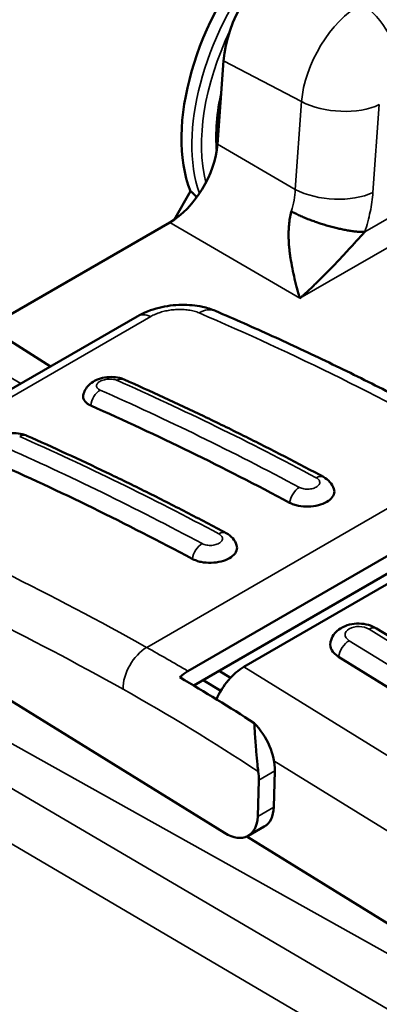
# Model space of a CAD drawing. Header units: millimetres. Extents: x 0 to 14369, y -869 to 2970.
# Tile 629 of 656: x 3789 to 3805, y 1547 to 1590. Entities that reach past the tile are written whole.
import ezdxf

# ---------------------------------------------------------------- set-up
doc = ezdxf.new("R2010")
doc.units = ezdxf.units.MM
doc.header["$LTSCALE"] = 10
doc.layers.add('Sichtbar (ISO)', color=7, linetype='Continuous', lineweight=50)
doc.layers.add('Sichtbar schmal (ISO)', color=7, linetype='Continuous', lineweight=35)

msp = doc.modelspace()

# ---------------------------------------------------------------- linework, layer by layer
at = {"layer": 'Sichtbar (ISO)'}
for p, q in [((3798.419, 1588.625), (3798.151, 1584.937)), ((3796.956, 1582.859), (3796.232, 1581.606)), ((3801.466, 1582.165), (3801.465, 1582.164)), ((3796.041, 1581.486), (3788.038, 1576.865)), ((3804.79, 1581.514), (3804.791, 1581.514)), ((3781.869, 1569.987), (3794.597, 1577.336)), ((3788.038, 1576.865), (3790.767, 1575.125)), ((3811.693, 1570.251), (3796.844, 1561.678)), ((3797.103, 1561.04), (3812.022, 1569.653)), ((3799.319, 1561.864), (3811.34, 1568.805)), ((3781.502, 1565.01), (3798.463, 1554.534)), ((3811.37, 1559.733), (3805.172, 1563.561)), ((3809.695, 1558.481), (3803.498, 1562.309)), ((3798.726, 1561.379), (3798.225, 1561.688)), ((3798.294, 1560.8), (3797.518, 1561.279)), ((3800.632, 1555.673), (3800.682, 1557.276)), ((3799.975, 1556.868), (3799.925, 1555.264)), ((3800.219, 1554.813), (3799.512, 1554.405)), ((3799.451, 1554.374), (3806.212, 1550.198))]:
    msp.add_line(p, q, dxfattribs=at)
for centre, major_axis, ratio, start_param, end_param in [((3802.923, 1588.859), (4.5, 7.794), 0.57735, 1.245952, 2.711181), ((3801.237, 1589.967), (2, 3.464), 0.57735, 0.785398, 2.268928), ((3796.036, 1583.935), (1.5, 2.598), 0.578801, 3.928025, 5.409045), ((3797.474, 1576.198), (0.591, 1.379), 0.646319, 0.000024, 0.000036), ((3805.539, 1437.445), (-79.199, 137.176), 0.57735, 5.535337, 5.613933), ((3801.243, 1434.965), (-79.199, 137.176), 0.57735, 5.535337, 5.613933), ((3804.393, 1562.826), (-1.265, 0.039), 0.59715, 6.178872, 7.08665), ((3799.27, 1560.261), (-1.051, -1.702), 0.556849, 3.943845, 4.948016), ((3795.781, 1480.237), (-49.957, 86.528), 0.57735, 5.441219, 5.487782), ((3799.268, 1558.149), (-1, 1.732), 0.57735, 3.892084, 5.130864), ((3798.561, 1557.741), (1, -1.732), 0.57735, 0.750492, 0.97184), ((3799.219, 1556.546), (1, -1.732), 0.57735, 0, 0.750492), ((3798.512, 1556.137), (1, -1.732), 0.57735, 5.462881, 7.033677)]:
    msp.add_ellipse(centre, major_axis=major_axis, ratio=ratio, start_param=start_param, end_param=end_param, dxfattribs=at)
for points, knots in [([(3798.283, 1586.749), (3798.247, 1586.533), (3798.22, 1586.32), (3798.171, 1585.796), (3798.161, 1585.491), (3798.17, 1585.199)], [2.9327813, 2.9327813, 2.9327813, 2.9327813, 3.0299646, 3.0299646, 3.1763783, 3.1763783, 3.1763783, 3.1763783]), ([(3798.283, 1586.749), (3798.247, 1586.533), (3798.22, 1586.32), (3798.171, 1585.796), (3798.161, 1585.491), (3798.17, 1585.199)], [2.9327813, 2.9327813, 2.9327813, 2.9327813, 3.0299646, 3.0299646, 3.1763783, 3.1763783, 3.1763783, 3.1763783]), ([(3797.225, 1582.587), (3797.219, 1582.598), (3797.211, 1582.61), (3797.18, 1582.654), (3797.154, 1582.687), (3797.101, 1582.744), (3797.072, 1582.773), (3797.013, 1582.823), (3796.982, 1582.844), (3796.956, 1582.859)], [0.05452571, 0.05452571, 0.05452571, 0.05452571, 0.05931027, 0.05931027, 0.07167728, 0.07167728, 0.08294385, 0.08294385, 0.09421041, 0.09421041, 0.09421041, 0.09421041]), ([(3796.956, 1582.859), (3796.982, 1582.844), (3797.013, 1582.823), (3797.072, 1582.773), (3797.101, 1582.744), (3797.154, 1582.687), (3797.18, 1582.654), (3797.211, 1582.61), (3797.219, 1582.598), (3797.225, 1582.587)], [-0.09421041, -0.09421041, -0.09421041, -0.09421041, -0.08294385, -0.08294385, -0.07167728, -0.07167728, -0.05931027, -0.05931027, -0.05452571, -0.05452571, -0.05452571, -0.05452571]), ([(3801.79, 1578.138), (3801.78, 1578.171), (3801.758, 1578.238), (3801.727, 1578.343), (3801.665, 1578.555), (3801.552, 1578.997), (3801.459, 1579.432), (3801.376, 1579.905), (3801.345, 1580.132), (3801.317, 1580.367), (3801.299, 1580.597), (3801.289, 1580.838), (3801.29, 1581.098), (3801.305, 1581.371), (3801.343, 1581.663), (3801.374, 1581.817), (3801.391, 1581.895), (3801.404, 1581.947), (3801.411, 1581.972)], [0, 0, 0, 0, 0.048409, 0.096859, 0.165394, 0.261884, 0.356475, 0.447483, 0.509607, 0.570855, 0.63166, 0.692703, 0.75504, 0.819238, 0.884927, 0.932171, 0.965944, 1, 1, 1, 1]), ([(3804.655, 1581.064), (3804.652, 1581.064), (3804.649, 1581.064), (3804.646, 1581.063), (3804.643, 1581.063), (3804.64, 1581.063), (3804.636, 1581.063), (3804.632, 1581.063), (3804.625, 1581.063), (3804.618, 1581.063), (3804.607, 1581.063), (3804.593, 1581.063), (3804.579, 1581.063), (3804.566, 1581.063), (3804.552, 1581.063), (3804.54, 1581.063), (3804.527, 1581.063), (3804.515, 1581.064), (3804.499, 1581.064), (3804.476, 1581.065), (3804.444, 1581.067), (3804.415, 1581.068), (3804.387, 1581.07), (3804.362, 1581.072), (3804.328, 1581.075), (3804.279, 1581.079), (3804.209, 1581.087), (3804.142, 1581.096), (3804.075, 1581.104), (3804.012, 1581.114), (3803.945, 1581.125), (3803.878, 1581.137), (3803.806, 1581.15), (3803.739, 1581.163), (3803.671, 1581.177), (3803.609, 1581.19), (3803.525, 1581.209), (3803.407, 1581.236), (3803.246, 1581.276), (3803.084, 1581.321), (3802.921, 1581.366), (3802.757, 1581.417), (3802.635, 1581.457), (3802.549, 1581.486), (3802.484, 1581.509), (3802.414, 1581.534), (3802.344, 1581.559), (3802.269, 1581.586), (3802.196, 1581.615), (3802.124, 1581.643), (3802.053, 1581.671), (3801.985, 1581.7), (3801.917, 1581.728), (3801.852, 1581.757), (3801.783, 1581.788), (3801.714, 1581.819), (3801.642, 1581.854), (3801.591, 1581.879), (3801.554, 1581.897), (3801.528, 1581.911), (3801.499, 1581.925), (3801.47, 1581.94), (3801.44, 1581.957), (3801.411, 1581.972)], [0.0000211, 0.0000211, 0.0000211, 0.0000211, 0.014674, 0.014674, 0.014674, 0.0293417, 0.0293417, 0.0293417, 0.0500827, 0.0500827, 0.0500827, 0.0793901, 0.0793901, 0.0793901, 0.1086806, 0.1086806, 0.1086806, 0.1379606, 0.1379606, 0.1379606, 0.1793624, 0.1793624, 0.1793624, 0.2207845, 0.2207845, 0.2207845, 0.2794473, 0.2794473, 0.2794473, 0.3382541, 0.3382541, 0.3382541, 0.3971495, 0.3971495, 0.3971495, 0.4561158, 0.4561158, 0.4561158, 0.5396789, 0.5396789, 0.5396789, 0.6232171, 0.6232171, 0.6232171, 0.6821965, 0.6821965, 0.6821965, 0.7410973, 0.7410973, 0.7410973, 0.7999056, 0.7999056, 0.7999056, 0.8585689, 0.8585689, 0.8585689, 0.917124, 0.917124, 0.917124, 0.9585379, 0.9585379, 0.9585379, 1, 1, 1, 1]), ([(3804.655, 1581.064), (3804.638, 1581.046), (3804.621, 1581.028), (3804.605, 1581.01), (3804.588, 1580.992), (3804.571, 1580.974), (3804.555, 1580.956), (3804.521, 1580.92), (3804.489, 1580.884), (3804.456, 1580.849), (3804.391, 1580.778), (3804.328, 1580.708), (3804.265, 1580.638), (3804.202, 1580.569), (3804.14, 1580.501), (3804.079, 1580.434), (3804.017, 1580.366), (3803.956, 1580.3), (3803.896, 1580.234), (3803.835, 1580.169), (3803.775, 1580.104), (3803.715, 1580.04), (3803.655, 1579.976), (3803.595, 1579.912), (3803.536, 1579.85), (3803.476, 1579.787), (3803.417, 1579.725), (3803.358, 1579.664), (3803.298, 1579.602), (3803.24, 1579.541), (3803.181, 1579.481), (3803.063, 1579.36), (3802.947, 1579.241), (3802.831, 1579.124)], [0, 0, 0, 0, 0.0157049, 0.0157049, 0.0157049, 0.0313804, 0.0313804, 0.0313804, 0.0626487, 0.0626487, 0.0626487, 0.1249111, 0.1249111, 0.1249111, 0.1869399, 0.1869399, 0.1869399, 0.2488699, 0.2488699, 0.2488699, 0.3108074, 0.3108074, 0.3108074, 0.3728272, 0.3728272, 0.3728272, 0.4349773, 0.4349773, 0.4349773, 0.4972843, 0.4972843, 0.4972843, 0.6223886, 0.6223886, 0.6223886, 0.6223886]), ([(3802.831, 1579.124), (3802.715, 1579.007), (3802.6, 1578.892), (3802.485, 1578.78), (3802.37, 1578.668), (3802.255, 1578.558), (3802.14, 1578.451), (3802.082, 1578.397), (3802.024, 1578.344), (3801.966, 1578.292), (3801.937, 1578.266), (3801.908, 1578.24), (3801.878, 1578.215), (3801.849, 1578.189), (3801.82, 1578.164), (3801.79, 1578.138)], [0.6223886, 0.6223886, 0.6223886, 0.6223886, 0.7480673, 0.7480673, 0.7480673, 0.8740638, 0.8740638, 0.8740638, 0.9370666, 0.9370666, 0.9370666, 0.9685454, 0.9685454, 0.9685454, 1, 1, 1, 1]), ([(3794.597, 1577.336), (3794.891, 1577.505), (3795.224, 1577.633), (3795.891, 1577.798), (3796.232, 1577.842), (3796.876, 1577.852), (3797.188, 1577.824), (3797.683, 1577.717), (3797.88, 1577.656), (3798.065, 1577.577)], [0, 0, 0, 0, 0.1083521, 0.1083521, 0.2085571, 0.2085571, 0.3027738, 0.3027738, 0.367977, 0.367977, 0.367977, 0.367977]), ([(3798.065, 1577.577), (3798.899, 1577.219), (3799.733, 1576.85), (3801.404, 1576.09), (3802.24, 1575.699), (3803.914, 1574.893), (3804.751, 1574.479), (3806.427, 1573.629), (3807.265, 1573.193), (3808.942, 1572.299), (3809.781, 1571.841), (3810.62, 1571.372)], [6.1202938, 6.1202938, 6.1202938, 6.1202938, 6.142742, 6.142742, 6.1651903, 6.1651903, 6.1876385, 6.1876385, 6.2100868, 6.2100868, 6.232535, 6.232535, 6.232535, 6.232535]), ([(3792.223, 1573.847), (3792.238, 1573.935), (3792.269, 1574.021), (3792.355, 1574.178), (3792.411, 1574.25), (3792.547, 1574.382), (3792.631, 1574.442), (3792.828, 1574.547), (3792.946, 1574.591), (3793.196, 1574.649), (3793.33, 1574.664), (3793.585, 1574.663), (3793.708, 1574.648), (3793.893, 1574.602), (3793.961, 1574.579), (3794.025, 1574.551)], [0, 0, 0, 0, 0.0280732, 0.0280732, 0.0564993, 0.0564993, 0.0886068, 0.0886068, 0.1267456, 0.1267456, 0.1661979, 0.1661979, 0.2036046, 0.2036046, 0.2259116, 0.2259116, 0.2259116, 0.2259116]), ([(3794.025, 1574.551), (3794.61, 1574.292), (3795.196, 1574.027), (3796.369, 1573.486), (3796.955, 1573.211), (3798.13, 1572.648), (3798.717, 1572.361), (3799.893, 1571.776), (3800.481, 1571.478), (3801.657, 1570.871), (3802.246, 1570.562), (3802.834, 1570.248)], [6.13213271, 6.13213271, 6.13213271, 6.13213271, 6.1478519, 6.1478519, 6.16357109, 6.16357109, 6.17929028, 6.17929028, 6.19500947, 6.19500947, 6.21072866, 6.21072866, 6.21072866, 6.21072866]), ([(3792.56, 1573.399), (3792.503, 1573.424), (3792.452, 1573.452), (3792.364, 1573.515), (3792.327, 1573.548), (3792.243, 1573.652), (3792.216, 1573.726), (3792.219, 1573.817), (3792.22, 1573.832), (3792.223, 1573.847)], [0.000001, 0.000001, 0.000001, 0.000001, 0.0241718, 0.0241718, 0.0485059, 0.0485059, 0.093991, 0.093991, 0.1026465, 0.1026465, 0.1026465, 0.1026465]), ([(3787.926, 1571.366), (3787.942, 1571.454), (3787.973, 1571.541), (3788.059, 1571.697), (3788.115, 1571.769), (3788.251, 1571.902), (3788.335, 1571.961), (3788.531, 1572.067), (3788.65, 1572.11), (3788.899, 1572.169), (3789.034, 1572.184), (3789.289, 1572.183), (3789.412, 1572.168), (3789.597, 1572.122), (3789.664, 1572.099), (3789.728, 1572.071)], [0, 0, 0, 0, 0.0280732, 0.0280732, 0.0564993, 0.0564993, 0.0886068, 0.0886068, 0.1267456, 0.1267456, 0.1661979, 0.1661979, 0.2036046, 0.2036046, 0.2259116, 0.2259116, 0.2259116, 0.2259116]), ([(3789.728, 1572.071), (3790.314, 1571.811), (3790.9, 1571.547), (3792.072, 1571.006), (3792.659, 1570.73), (3793.833, 1570.167), (3794.421, 1569.88), (3795.596, 1569.296), (3796.184, 1568.998), (3797.361, 1568.391), (3797.949, 1568.082), (3798.538, 1567.768)], [6.13213271, 6.13213271, 6.13213271, 6.13213271, 6.1478519, 6.1478519, 6.16357109, 6.16357109, 6.17929028, 6.17929028, 6.19500947, 6.19500947, 6.21072866, 6.21072866, 6.21072866, 6.21072866]), ([(3802.834, 1570.248), (3802.941, 1570.191), (3803.04, 1570.116), (3803.196, 1569.937), (3803.257, 1569.832), (3803.293, 1569.72)], [0, 0, 0, 0, 0.0381979, 0.0381979, 0.07506807, 0.07506807, 0.07506807, 0.07506807]), ([(3803.293, 1569.72), (3803.306, 1569.682), (3803.312, 1569.643), (3803.31, 1569.519), (3803.28, 1569.435), (3803.164, 1569.278), (3803.08, 1569.206), (3802.869, 1569.084), (3802.743, 1569.034), (3802.466, 1568.964), (3802.318, 1568.944), (3802.016, 1568.936), (3801.866, 1568.949), (3801.653, 1568.992), (3801.583, 1569.011), (3801.452, 1569.056), (3801.39, 1569.083), (3801.335, 1569.113)], [0.0709294, 0.0709294, 0.0709294, 0.0709294, 0.0922785, 0.0922785, 0.1375473, 0.1375473, 0.1825951, 0.1825951, 0.2276441, 0.2276441, 0.2729196, 0.2729196, 0.3183511, 0.3183511, 0.3420504, 0.3420504, 0.3655803, 0.3655803, 0.3655803, 0.3655803]), ([(3798.538, 1567.768), (3798.645, 1567.71), (3798.743, 1567.635), (3798.9, 1567.457), (3798.961, 1567.352), (3798.997, 1567.24)], [0, 0, 0, 0, 0.0381979, 0.0381979, 0.07506807, 0.07506807, 0.07506807, 0.07506807]), ([(3798.997, 1567.24), (3799.01, 1567.201), (3799.016, 1567.162), (3799.014, 1567.038), (3798.984, 1566.954), (3798.868, 1566.797), (3798.784, 1566.725), (3798.572, 1566.603), (3798.447, 1566.554), (3798.17, 1566.483), (3798.021, 1566.463), (3797.72, 1566.456), (3797.57, 1566.469), (3797.357, 1566.512), (3797.287, 1566.531), (3797.155, 1566.576), (3797.094, 1566.603), (3797.038, 1566.632)], [0.0709294, 0.0709294, 0.0709294, 0.0709294, 0.0922785, 0.0922785, 0.1375473, 0.1375473, 0.1825951, 0.1825951, 0.2276441, 0.2276441, 0.2729196, 0.2729196, 0.3183511, 0.3183511, 0.3420504, 0.3420504, 0.3655803, 0.3655803, 0.3655803, 0.3655803]), ([(3876.719, 1564.782), (3853.334, 1551.078), (3829.894, 1537.403), (3800.816, 1520.509), (3795.228, 1517.266), (3789.636, 1514.024)], [0, 0, 0, 0, 10.000026, 10.000026, 12.37749, 12.37749, 12.37749, 12.37749]), ([(3805.172, 1563.561), (3805.058, 1563.632), (3804.937, 1563.681), (3804.679, 1563.754), (3804.541, 1563.773), (3804.263, 1563.778), (3804.123, 1563.764), (3803.85, 1563.697), (3803.715, 1563.646), (3803.476, 1563.495), (3803.369, 1563.403), (3803.22, 1563.188), (3803.169, 1563.082), (3803.14, 1562.958), (3803.139, 1562.951), (3803.137, 1562.944)], [3.14159, 3.14159, 3.14159, 3.14159, 3.516141, 3.516141, 3.929172, 3.929172, 4.342109, 4.342109, 4.754228, 4.754228, 5.109589, 5.109589, 5.360478, 5.360478, 5.375399, 5.375399, 5.375399, 5.375399]), ([(3879.982, 1562.379), (3856.602, 1548.673), (3833.167, 1534.995), (3791.586, 1510.829), (3773.461, 1500.33), (3755.304, 1489.847)], [0, 0, 0, 0, 10.000026, 10.000026, 17.703225, 17.703225, 17.703225, 17.703225]), ([(3799.951, 1557.241), (3799.936, 1557.339), (3799.924, 1557.444), (3799.891, 1557.741), (3799.875, 1557.937), (3799.84, 1558.39), (3799.822, 1558.644), (3799.793, 1559.076), (3799.782, 1559.244), (3799.776, 1559.38)], [0.29680528, 0.29680528, 0.29680528, 0.29680528, 0.31002829, 0.31002829, 0.33307659, 0.33307659, 0.36463144, 0.36463144, 0.39136167, 0.39136167, 0.39136167, 0.39136167]), ([(3879.995, 1557.964), (3856.614, 1544.259), (3833.18, 1530.58), (3791.618, 1506.425), (3773.512, 1495.938), (3755.375, 1485.466)], [0, 0, 0, 0, 10.000026, 10.000026, 17.694901, 17.694901, 17.694901, 17.694901]), ([(3880.001, 1553.59), (3856.62, 1539.884), (3833.185, 1526.206), (3791.632, 1502.056), (3773.535, 1491.573), (3755.406, 1481.106)], [0, 0, 0, 0, 10.000026, 10.000026, 17.691281, 17.691281, 17.691281, 17.691281]), ([(3879.999, 1549.255), (3856.618, 1535.55), (3833.184, 1521.871), (3791.628, 1497.72), (3773.529, 1487.235), (3755.397, 1476.767)], [0, 0, 0, 0, 10.000026, 10.000026, 17.69239, 17.69239, 17.69239, 17.69239])]:
    msp.add_open_spline(points, degree=3, knots=knots, dxfattribs=at)
msp.add_open_spline([(3796.488, 1561.405), (3796.601, 1561.512), (3796.731, 1561.613), (3796.844, 1561.678)], degree=3, dxfattribs=at)
at = {"layer": 'Sichtbar schmal (ISO)'}
for p, q in [((3801.865, 1586.816), (3798.419, 1588.625)), ((3801.583, 1582.939), (3801.865, 1586.816)), ((3801.79, 1578.138), (3816.371, 1586.556)), ((3805.298, 1586.686), (3805.017, 1582.809)), ((3798.151, 1584.937), (3801.583, 1582.939)), ((3796.956, 1582.859), (3796.232, 1581.606)), ((3806.66, 1582.221), (3804.655, 1581.064)), ((3796.041, 1581.486), (3801.79, 1578.138)), ((3804.746, 1581.354), (3804.745, 1581.355)), ((3782.474, 1569.985), (3795.201, 1577.334)), ((3789.468, 1574.374), (3788.038, 1575.2)), ((3809.871, 1571.297), (3795.022, 1562.724)), ((3811.044, 1559.701), (3804.847, 1563.529)), ((3803.967, 1563.021), (3810.164, 1559.193)), ((3799.319, 1561.864), (3809.212, 1555.753)), ((3808.195, 1547.798), (3788.71, 1558.673)), ((3807.749, 1553.333), (3800.646, 1557.72)), ((3800.682, 1557.276), (3799.975, 1556.868)), ((3788.71, 1556.707), (3808.195, 1545.27)), ((3799.925, 1555.264), (3800.632, 1555.673)), ((3807.126, 1543.442), (3787.642, 1554.878))]:
    msp.add_line(p, q, dxfattribs=at)
for centre, major_axis, ratio, start_param, end_param in [((3803.383, 1588.593), (4.5, 7.794), 0.57735, 0, 2.681046), ((3803.383, 1588.593), (4.5, 7.794), 0.57735, 0, 2.681046), ((3804.511, 1588.077), (-1.879, -3.254), 0.57735, 3.926991, 5.410521), ((3804.419, 1589.159), (-1.25, 2.165), 0.57735, 3.926991, 5.445427), ((3803.595, 1588.471), (-4.35, -7.534), 0.57735, 4.84683, 5.751543), ((3803.595, 1588.471), (4.35, 7.534), 0.57735, 1.705237, 2.60995), ((3803.595, 1588.471), (3.9, 6.755), 0.57735, 2.05794, 2.465184), ((3803.595, 1588.471), (-3.9, -6.755), 0.57735, 5.199533, 5.606777), ((3803.531, 1587.707), (-2.493, 0.181), 0.524834, 0.877745, 2.396181), ((3803.249, 1583.83), (-2.493, 0.181), 0.524834, 0.877745, 2.396181), ((3795.347, 1576.037), (-0.75, 1.299), 0.57735, 5.635469, 6.283185), ((3797.474, 1576.198), (0.591, 1.379), 0.646319, 0.000012, 0.712672), ((3811.634, 1440.964), (-79.199, 137.176), 0.57735, 5.513531, 5.625772), ((3793.762, 1573.957), (0.263, 0.594), 0.640367, 0, 0.720175), ((3806.729, 1438.132), (-79.449, 137.609), 0.57735, 5.535337, 5.613933), ((3793.019, 1573.528), (-0.263, -0.594), 0.640367, 3.861768, 5.199696), ((3805.987, 1437.704), (79.449, -137.609), 0.57735, 2.393745, 2.472341), ((3789.465, 1571.476), (0.263, 0.594), 0.640367, 0, 0.720175), ((3802.433, 1435.652), (-79.449, 137.609), 0.57735, 5.535337, 5.613933), ((3801.69, 1435.223), (79.449, -137.609), 0.57735, 2.393745, 2.472341), ((3802.528, 1569.675), (0.306, 0.573), 0.598618, 0.000057, 0.765905), ((3801.786, 1569.246), (0.306, 0.573), 0.598618, 0.765905, 2.103833), ((3796.785, 1432.391), (79.199, -137.176), 0.57735, 2.371938, 2.484179), ((3798.232, 1567.194), (0.306, 0.573), 0.598618, 0.000057, 0.765905), ((3795.724, 1431.779), (78.449, -135.877), 0.57735, 2.371938, 2.484179), ((3797.49, 1566.766), (0.306, 0.573), 0.598618, 0.765905, 2.103833), ((3804.407, 1563.275), (-0.622, 0.019), 0.597151, 3.945068, 7.086658), ((3804.831, 1563.008), (0.342, 0.553), 0.556847, 6.283182, 7.085433), ((3795.038, 1561.49), (-0.732, -1.309), 0.586368, 3.918994, 5.489741), ((3796.135, 1480.442), (50, -86.603), 0.57735, 2.346168, 2.371938), ((3803.951, 1562.5), (-0.342, -0.553), 0.556847, 3.94386, 5.375711), ((3795.074, 1479.829), (49.25, -85.304), 0.57735, 2.286119, 2.371938)]:
    msp.add_ellipse(centre, major_axis=major_axis, ratio=ratio, start_param=start_param, end_param=end_param, dxfattribs=at)
for points, knots in [([(3801.411, 1581.972), (3801.462, 1582.137), (3801.502, 1582.302), (3801.531, 1582.463), (3801.56, 1582.625), (3801.577, 1582.785), (3801.583, 1582.939)], [0.0000001, 0.0000001, 0.0000001, 0.0000001, 0.5, 0.5, 0.5, 0.9999995, 0.9999995, 0.9999995, 0.9999995]), ([(3805.017, 1582.809), (3804.997, 1582.531), (3804.956, 1582.244), (3804.895, 1581.952), (3804.834, 1581.661), (3804.754, 1581.364), (3804.655, 1581.064)], [0.0000002, 0.0000002, 0.0000002, 0.0000002, 0.5, 0.5, 0.5, 0.9999977, 0.9999977, 0.9999977, 0.9999977]), ([(3795.201, 1577.334), (3795.264, 1577.37), (3795.397, 1577.436), (3795.62, 1577.517), (3795.859, 1577.58), (3796.11, 1577.623), (3796.365, 1577.644), (3796.622, 1577.644), (3796.877, 1577.62), (3797.122, 1577.571), (3797.27, 1577.52), (3797.339, 1577.491)], [0, 0, 0, 0, 0.112054, 0.218567, 0.325522, 0.432657, 0.540098, 0.647261, 0.759626, 0.878032, 1, 1, 1, 1]), ([(3792.966, 1574.086), (3792.937, 1574.099), (3792.912, 1574.113), (3792.891, 1574.129), (3792.869, 1574.145), (3792.851, 1574.162), (3792.838, 1574.181), (3792.824, 1574.199), (3792.815, 1574.219), (3792.81, 1574.239), (3792.806, 1574.259), (3792.805, 1574.279), (3792.81, 1574.299), (3792.814, 1574.319), (3792.823, 1574.34), (3792.835, 1574.359), (3792.848, 1574.379), (3792.865, 1574.398), (3792.886, 1574.416), (3792.906, 1574.434), (3792.93, 1574.451), (3792.958, 1574.467), (3792.985, 1574.483), (3793.015, 1574.497), (3793.048, 1574.51), (3793.081, 1574.523), (3793.116, 1574.534), (3793.153, 1574.543), (3793.19, 1574.552), (3793.228, 1574.559), (3793.268, 1574.564), (3793.307, 1574.569), (3793.347, 1574.572), (3793.387, 1574.572), (3793.427, 1574.572), (3793.466, 1574.57), (3793.504, 1574.566), (3793.543, 1574.562), (3793.579, 1574.555), (3793.614, 1574.547), (3793.648, 1574.538), (3793.679, 1574.527), (3793.708, 1574.514)], [0, 0, 0, 0, 0.071818, 0.071818, 0.071818, 0.143994, 0.143994, 0.143994, 0.216028, 0.216028, 0.216028, 0.287666, 0.287666, 0.287666, 0.358745, 0.358745, 0.358745, 0.429393, 0.429393, 0.429393, 0.499766, 0.499766, 0.499766, 0.570132, 0.570132, 0.570132, 0.640781, 0.640781, 0.640781, 0.711855, 0.711855, 0.711855, 0.783521, 0.783521, 0.783521, 0.855586, 0.855586, 0.855586, 0.92797, 0.92797, 0.92797, 1, 1, 1, 1]), ([(3802.511, 1570.215), (3802.539, 1570.2), (3802.588, 1570.167), (3802.64, 1570.108), (3802.667, 1570.044), (3802.668, 1569.978), (3802.642, 1569.912), (3802.59, 1569.852), (3802.517, 1569.799), (3802.424, 1569.756), (3802.318, 1569.725), (3802.202, 1569.708), (3802.083, 1569.706), (3801.966, 1569.718), (3801.859, 1569.745), (3801.797, 1569.771), (3801.769, 1569.786)], [0, 0, 0, 0, 0.071096, 0.142665, 0.214308, 0.28593, 0.357346, 0.428631, 0.499809, 0.570982, 0.642269, 0.713683, 0.785305, 0.856948, 0.928712, 1, 1, 1, 1]), ([(3798.215, 1567.735), (3798.243, 1567.719), (3798.267, 1567.703), (3798.288, 1567.685), (3798.309, 1567.667), (3798.327, 1567.647), (3798.34, 1567.627), (3798.353, 1567.606), (3798.362, 1567.585), (3798.367, 1567.563), (3798.371, 1567.541), (3798.371, 1567.519), (3798.367, 1567.497), (3798.363, 1567.475), (3798.354, 1567.454), (3798.341, 1567.433), (3798.328, 1567.412), (3798.311, 1567.392), (3798.29, 1567.373), (3798.27, 1567.354), (3798.245, 1567.336), (3798.217, 1567.32), (3798.19, 1567.304), (3798.159, 1567.29), (3798.126, 1567.278), (3798.093, 1567.265), (3798.057, 1567.255), (3798.02, 1567.247), (3797.983, 1567.239), (3797.944, 1567.233), (3797.905, 1567.23), (3797.866, 1567.227), (3797.826, 1567.226), (3797.787, 1567.228), (3797.748, 1567.23), (3797.709, 1567.234), (3797.672, 1567.24), (3797.634, 1567.247), (3797.598, 1567.256), (3797.565, 1567.267), (3797.531, 1567.278), (3797.501, 1567.291), (3797.472, 1567.306)], [0, 0, 0, 0, 0.071096, 0.071096, 0.071096, 0.142665, 0.142665, 0.142665, 0.214308, 0.214308, 0.214308, 0.28593, 0.28593, 0.28593, 0.357346, 0.357346, 0.357346, 0.428631, 0.428631, 0.428631, 0.499809, 0.499809, 0.499809, 0.570982, 0.570982, 0.570982, 0.642269, 0.642269, 0.642269, 0.713683, 0.713683, 0.713683, 0.785305, 0.785305, 0.785305, 0.856948, 0.856948, 0.856948, 0.928712, 0.928712, 0.928712, 1, 1, 1, 1])]:
    msp.add_open_spline(points, degree=3, knots=knots, dxfattribs=at)
for points in [[(3880.042, 1570.831), (3838.588, 1546.484), (3796.965, 1522.246), (3755.174, 1498.118)], [(3789.738, 1514.269), (3818.848, 1531.149), (3847.877, 1548.05), (3876.823, 1565.025)], [(3787.997, 1510.068), (3818.672, 1527.857), (3849.255, 1545.704), (3879.746, 1563.608)], [(3755.14, 1486.621), (3796.848, 1510.701), (3838.388, 1534.888), (3879.76, 1559.181)], [(3755.174, 1482.255), (3796.873, 1506.33), (3838.404, 1530.511), (3879.766, 1554.798)], [(3755.168, 1477.915), (3796.868, 1501.991), (3838.401, 1526.173), (3879.765, 1550.461)]]:
    msp.add_open_spline(points, degree=3, dxfattribs=at)

doc.saveas('drawing.dxf')
